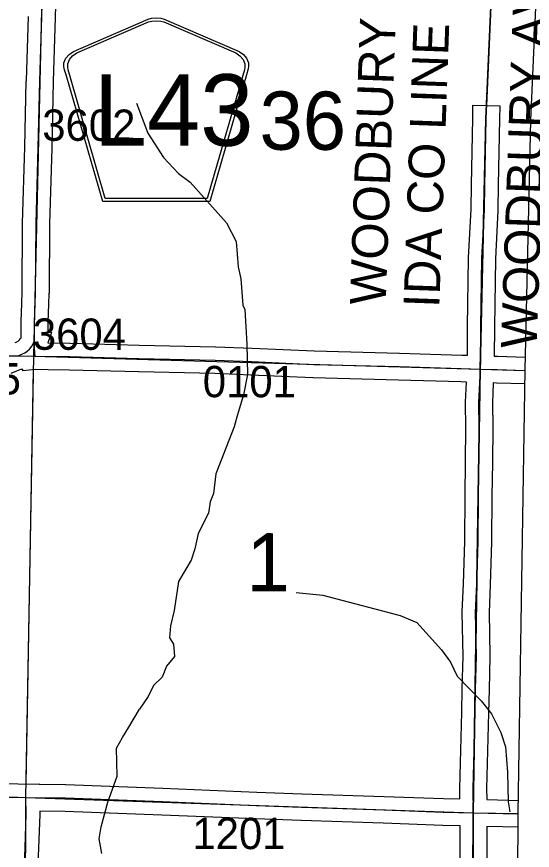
# Model space of a CAD drawing. Extents: x -157.2 to -99.3, y 12.2 to 46.2.
# Drawn here: x -112.192 to -111.04, y 20.901 to 22.764 of the extents above; entities that cross this region are included whole.
import ezdxf

# ---------------------------------------------------------------- set-up
doc = ezdxf.new("R2010")
doc.units = 0
for name, color, linetype in [('tdCoClipBndry', 7, 'Continuous'), ('tdCoCoAdjSecRdTxt', 7, 'Continuous'), ('tdCoCoBndry', 7, 'Continuous'), ('tdCoCoBndryPart', 7, 'Continuous'), ('tdCoHydroRiver', 7, 'Continuous'), ('tdCoSecRdNmbr', 7, 'Continuous'), ('tdCoSecRdTxt', 7, 'Continuous'), ('tdCoSecRteBand', 7, 'Continuous'), ('tdCoSecRteCL', 7, 'Continuous'), ('tdCoSectLine', 7, 'Continuous'), ('tdCoSectLinePart', 7, 'Continuous'), ('tdCoSectNmbr', 7, 'Continuous'), ('tdCoShieldCoRte', 7, 'Continuous'), ('tdCoSurfEarth', 7, 'Continuous'), ('tdCoSurfGravel', 7, 'Continuous'), ('tdCoTwpBndryShd', 7, 'Continuous')]:
    doc.layers.add(name, color=color, linetype=linetype)

msp = doc.modelspace()

# ---------------------------------------------------------------- linework, layer by layer
at = {"layer": 'tdCoClipBndry'}
msp.add_lwpolyline([(-111.0246, 22.9691), (-111.0434, 22.5326), (-111.0561, 21.9745), (-111.0719, 20.984), (-111.0771, 19.9837), (-111.1462, 17.9819), (-111.1912, 16.9821), (-111.2294, 15.99), (-111.2338, 15.9645), (-111.2494, 15.9338), (-111.2745, 15.9103), (-111.3062, 15.8966), (-111.3319, 15.894), (-114.3202, 15.9719), (-115.3257, 16.007), (-116.3394, 16.0334), (-117.2968, 16.0725), (-118.2968, 16.0994), (-119.2937, 16.1176), (-121.2846, 16.1857), (-122.302, 16.1905), (-125.2749, 16.2789)], dxfattribs=at)
at = {"layer": 'tdCoCoBndry'}
msp.add_lwpolyline([(-111.0165, 26.9713), (-111.0495, 25.9743), (-111.0777, 24.9697), (-111.1098, 23.9712), (-111.1245, 22.9706), (-111.1433, 22.5359), (-111.156, 21.9765), (-111.1718, 20.985), (-111.177, 19.9871), (-111.2136, 18.9878), (-111.2461, 17.9853), (-111.291, 16.9863), (-111.3293, 15.9939)], dxfattribs=at)
at = {"layer": 'tdCoCoBndryPart'}
msp.add_lwpolyline([(-111.1258, 22.9408), (-111.142, 22.5658)], dxfattribs=at)
at = {"layer": 'tdCoHydroRiver'}
for points in [[(-111.9245, 22.5707), (-111.8994, 22.5037), (-111.8645, 22.4492), (-111.8307, 22.4136), (-111.8044, 22.394), (-111.723, 22.3035), (-111.702, 22.262), (-111.6972, 22.205), (-111.6916, 22.1781), (-111.6867, 22.1196), (-111.6823, 22.11), (-111.6779, 22.0325), (-111.6765, 21.9647), (-111.6856, 21.9191), (-111.6994, 21.8721), (-111.7064, 21.8471), (-111.7469, 21.7424), (-111.7528, 21.6984), (-111.7596, 21.6796), (-111.7634, 21.6544), (-111.7866, 21.6093), (-111.7938, 21.5748), (-111.8024, 21.5497), (-111.8304, 21.5015), (-111.84, 21.4371), (-111.8488, 21.4026), (-111.851, 21.3758), (-111.8419, 21.3614), (-111.8395, 21.3345), (-111.8574, 21.3129), (-111.8675, 21.2879), (-111.8869, 21.2694), (-111.8986, 21.2445), (-111.9182, 21.2166)], [(-111.5675, 21.4774), (-111.5077, 21.4711), (-111.3353, 21.4257), (-111.2978, 21.4105), (-111.2426, 21.3491), (-111.2228, 21.3218), (-111.2078, 21.2899), (-111.154, 21.2348), (-111.1311, 21.2058), (-111.1101, 21.1643), (-111.0998, 21.1324), (-111.095, 21.0755), (-111.0935, 21.0092), (-111.0902, 20.9869)], [(-112.0023, 20.8937), (-112.0077, 20.927), (-112.0039, 20.9537), (-111.9883, 21.0085), (-111.9679, 21.0664), (-111.9694, 21.1295), (-111.9562, 21.1529), (-111.9414, 21.1762), (-111.9182, 21.2166)]]:
    msp.add_lwpolyline(points, dxfattribs=at)
at = {"layer": 'tdCoSecRteBand'}
for points in [[(-112.1022, 22.9114), (-112.1062, 22.7629), (-112.1062, 22.7628), (-112.1062, 22.7627), (-112.1109, 22.6189), (-112.1141, 22.4708), (-112.1141, 22.4707), (-112.1141, 22.4706), (-112.1192, 22.301), (-112.1202, 22.1468), (-112.1202, 22.1462), (-112.1203, 22.1457), (-112.1212, 22.1215), (-112.1225, 22.0816), (-112.1225, 22.0611), (-112.1145, 22.0583), (-112.1225, 22.035), (-112.0733, 22.0343), (-112.0731, 22.0343), (-112.0729, 22.0342), (-111.9184, 22.0301), (-111.7481, 22.0266), (-111.7478, 22.0266), (-111.7474, 22.0266), (-111.6663, 22.0231), (-111.6663, 22.0231), (-111.6663, 22.0231), (-111.5277, 22.017), (-111.3369, 22.0121), (-111.3368, 22.0121), (-111.3367, 22.012), (-111.1975, 22.0078), (-111.1975, 22.0078), (-111.1847, 22.0074), (-111.1845, 22.0704), (-111.1845, 22.0705), (-111.1845, 22.0707), (-111.1823, 22.2241), (-111.1823, 22.2247), (-111.1822, 22.2253), (-111.1764, 22.3336), (-111.1759, 22.3882), (-111.1759, 22.3883), (-111.1759, 22.3885), (-111.1729, 22.5365), (-111.1723, 22.5664), (-111.1123, 22.5652), (-111.1129, 22.5353), (-111.1159, 22.3875), (-111.1164, 22.3324), (-111.1164, 22.3317), (-111.1164, 22.331), (-111.1223, 22.2226), (-111.1245, 22.07), (-111.1247, 22.0055), (-111.1247, 22.0055), (-111.1176, 22.0053), (-111.1176, 22.0053), (-111.1176, 22.0053), (-111.0554, 22.0033)], [(-112.1955, 22.0361), (-112.1937, 22.0368), (-112.1892, 22.039), (-112.1875, 22.0402), (-112.1859, 22.0416), (-112.1836, 22.0447), (-112.1826, 22.0464), (-112.1825, 22.0699), (-112.1825, 22.0822), (-112.1824, 22.0826), (-112.1824, 22.083), (-112.1812, 22.1234), (-112.1812, 22.1236), (-112.1812, 22.1237), (-112.1802, 22.1476), (-112.1792, 22.3018), (-112.1792, 22.3021), (-112.1792, 22.3025), (-112.1741, 22.4723), (-112.1709, 22.6203), (-112.1708, 22.6205), (-112.1708, 22.6207), (-112.1662, 22.7646)], [(-111.2016, 21.0157), (-111.2018, 21.0383), (-111.2018, 21.0387), (-111.2018, 21.0391), (-111.2005, 21.0963), (-111.2005, 21.0964), (-111.2005, 21.0965), (-111.1976, 21.2096), (-111.1963, 21.2621), (-111.1946, 21.3352), (-111.1963, 21.432), (-111.1964, 21.4329), (-111.1963, 21.4338), (-111.1936, 21.4967), (-111.1909, 21.5909), (-111.1899, 21.6942), (-111.1899, 21.6943), (-111.1899, 21.6943), (-111.189, 21.768), (-111.1882, 21.8463), (-111.189, 21.9012), (-111.189, 21.902), (-111.1889, 21.9029), (-111.1869, 21.9474), (-111.1994, 21.9478), (-111.3385, 21.9521), (-111.5295, 21.957), (-111.5298, 21.957), (-111.5301, 21.957), (-111.6689, 21.9632), (-111.7497, 21.9666), (-111.9197, 21.9701), (-111.9198, 21.9701), (-111.9199, 21.9701), (-112.0744, 21.9743), (-112.1218, 21.975), (-112.1501, 21.9754), (-112.1784, 21.9727), (-112.1787, 21.9758), (-112.1818, 21.9759), (-112.1836, 21.9759), (-112.2053, 21.9666)], [(-111.0566, 21.9433), (-111.1195, 21.9453), (-111.127, 21.9456), (-111.127, 21.9452), (-111.1289, 21.9011), (-111.1282, 21.8467), (-111.1282, 21.8464), (-111.1282, 21.8461), (-111.129, 21.7674), (-111.129, 21.7673), (-111.129, 21.7673), (-111.1299, 21.6936), (-111.1309, 21.5901), (-111.1309, 21.5898), (-111.1309, 21.5895), (-111.1336, 21.4948), (-111.1337, 21.4946), (-111.1337, 21.4944), (-111.1363, 21.4322), (-111.1346, 21.3357), (-111.1346, 21.335), (-111.1346, 21.3344), (-111.1364, 21.2607), (-111.1376, 21.2082), (-111.1376, 21.2081), (-111.1376, 21.2081), (-111.1406, 21.095), (-111.1418, 21.0382), (-111.1416, 21.0152), (-111.1416, 21.0143), (-111.1407, 21.0143), (-111.0714, 21.0127)], [(-112.3807, 21.0532), (-112.1892, 21.0495), (-112.1718, 21.0492), (-112.1424, 21.0499), (-112.1423, 21.0488), (-112.1413, 21.0488), (-112.0832, 21.048), (-112.0828, 21.048), (-112.0825, 21.048), (-111.8655, 21.0398), (-111.8654, 21.0398), (-111.8654, 21.0398), (-111.6558, 21.0312), (-111.5548, 21.0273), (-111.3709, 21.0213), (-111.3709, 21.0213), (-111.3708, 21.0213), (-111.2379, 21.0166), (-111.2016, 21.0157)], [(-111.2017, 20.8163), (-111.2012, 20.9491), (-111.2012, 20.9557), (-111.2395, 20.9566), (-111.2397, 20.9566), (-111.2398, 20.9566), (-111.3729, 20.9614), (-111.5568, 20.9673), (-111.5569, 20.9673), (-111.557, 20.9673), (-111.6581, 20.9712), (-111.6582, 20.9712), (-111.6582, 20.9712), (-111.8678, 20.9799), (-112.0844, 20.988), (-112.141, 20.9888), (-112.1409, 20.9825), (-112.1409, 20.9817), (-112.1409, 20.9808), (-112.1436, 20.9063), (-112.1436, 20.9062), (-112.1436, 20.9062), (-112.1475, 20.8095)], [(-111.072, 20.9527), (-111.1412, 20.9543), (-111.1412, 20.9493), (-111.1412, 20.9491), (-111.1412, 20.949), (-111.1417, 20.8162)]]:
    msp.add_lwpolyline(points, dxfattribs=at)
at = {"layer": 'tdCoSecRteCL'}
for p, q in [((-112.1895, 22.006), (-112.1513, 22.0054)), ((-111.1714, 20.985), (-111.0719, 20.9827))]:
    msp.add_line(p, q, dxfattribs=at)
for points in [[(-112.1526, 22.0397), (-112.1525, 22.0821), (-112.1512, 22.1225), (-112.1502, 22.1469), (-112.1492, 22.3016), (-112.1441, 22.4715), (-112.1409, 22.6197), (-112.1362, 22.7637), (-112.1322, 22.9122), (-112.1314, 22.9818), (-112.1304, 23.005)], [(-111.1556, 21.9765), (-111.1548, 21.9958), (-111.1545, 22.0703), (-111.1523, 22.2236), (-111.1464, 22.3326), (-111.1459, 22.3879), (-111.1429, 22.5359)], [(-112.1895, 22.006), (-112.1811, 22.0096), (-112.1742, 22.013), (-112.169, 22.0165), (-112.1635, 22.0214), (-112.1586, 22.0281), (-112.1539, 22.036), (-112.1526, 22.0397)], [(-112.1513, 22.0054), (-112.152, 22.0121), (-112.1527, 22.0251), (-112.1526, 22.0383), (-112.1526, 22.0397)], [(-113.1615, 21.9889), (-113.1576, 21.9964), (-113.1527, 22.0028), (-113.1448, 22.0092), (-113.1391, 22.0129), (-113.13, 22.0163), (-113.1181, 22.0183), (-113.1048, 22.0186), (-113.0407, 22.0171), (-112.8787, 22.0168), (-112.7213, 22.0114), (-112.6089, 22.0109), (-112.473, 22.0099), (-112.3771, 22.0075), (-112.2239, 22.0065), (-112.1895, 22.006)], [(-112.1513, 22.0054), (-112.0738, 22.0043), (-111.9191, 22.0001), (-111.7487, 21.9966), (-111.6676, 21.9932), (-111.5288, 21.987), (-111.3376, 21.9821), (-111.1984, 21.9778), (-111.1556, 21.9765)], [(-111.1714, 20.985), (-111.1718, 21.0385), (-111.1705, 21.0957), (-111.1676, 21.2089), (-111.1664, 21.2614), (-111.1646, 21.3351), (-111.1664, 21.4325), (-111.1636, 21.4957), (-111.1609, 21.5904), (-111.1599, 21.6939), (-111.159, 21.7677), (-111.1582, 21.8463), (-111.159, 21.9016), (-111.1556, 21.9765)], [(-111.1556, 21.9765), (-111.1185, 21.9753), (-111.0561, 21.9733)], [(-113.1705, 21.0385), (-113.13, 21.0372), (-112.9847, 21.0348), (-112.8747, 21.033), (-112.7162, 21.0288), (-112.5637, 21.0264), (-112.3813, 21.0232), (-112.1896, 21.0195), (-112.1717, 21.0192)], [(-112.1775, 20.8097), (-112.1736, 20.9074), (-112.1709, 20.9819), (-112.1717, 21.0192)], [(-112.1717, 21.0192), (-112.0836, 21.018), (-111.8666, 21.0098), (-111.657, 21.0012), (-111.5559, 20.9973), (-111.3719, 20.9914), (-111.2388, 20.9866), (-111.1714, 20.985)], [(-111.1745, 20.325), (-111.1735, 20.3469), (-111.1722, 20.5506), (-111.1712, 20.7003), (-111.1717, 20.8162), (-111.1712, 20.9491), (-111.1714, 20.985)]]:
    msp.add_lwpolyline(points, dxfattribs=at)
at = {"layer": 'tdCoSectLine'}
for points in [[(-112.1541, 22.0054), (-112.1307, 23.005)], [(-111.156, 21.9765), (-111.1433, 22.5359), (-111.1245, 22.9706)], [(-113.1614, 22.0193), (-112.1541, 22.0054)], [(-112.1721, 21.0192), (-112.1541, 22.0054)], [(-112.1541, 22.0054), (-111.156, 21.9765)], [(-111.1718, 20.985), (-111.156, 21.9765)], [(-111.156, 21.9765), (-111.0561, 21.9737)], [(-113.1709, 21.0385), (-112.1721, 21.0192)], [(-112.1749, 20.0244), (-112.1721, 21.0192)], [(-112.1721, 21.0192), (-111.1718, 20.985)], [(-111.177, 19.9871), (-111.1718, 20.985)], [(-111.1718, 20.985), (-111.0719, 20.9836)]]:
    msp.add_lwpolyline(points, dxfattribs=at)
at = {"layer": 'tdCoSectLinePart'}
for points in [[(-111.142, 22.5658), (-111.1258, 22.9408)], [(-112.1715, 21.0495), (-112.1546, 21.9754)]]:
    msp.add_lwpolyline(points, dxfattribs=at)
at = {"layer": 'tdCoShieldCoRte'}
for points in [[(-112.0001, 22.3513), (-112.0821, 22.6342), (-112.086, 22.6473), (-112.0867, 22.6532), (-112.0867, 22.661), (-112.0824, 22.6713), (-112.0752, 22.6798), (-112.0656, 22.6865), (-111.8983, 22.7588), (-111.8908, 22.7605), (-111.8804, 22.7614), (-111.87, 22.7605), (-111.8624, 22.7588), (-111.6952, 22.6865), (-111.6856, 22.6798), (-111.6783, 22.6713), (-111.6741, 22.661), (-111.6741, 22.6532), (-111.6748, 22.6473), (-111.6787, 22.6342), (-111.7606, 22.3513)], [(-111.9943, 22.3576), (-112.074, 22.6329), (-112.0777, 22.6455), (-112.0784, 22.6511), (-112.0784, 22.6587), (-112.0744, 22.6686), (-112.0674, 22.6767), (-112.0582, 22.6831), (-111.8976, 22.7526), (-111.8904, 22.7541), (-111.8804, 22.755), (-111.8704, 22.7541), (-111.8632, 22.7526), (-111.7026, 22.6831), (-111.6934, 22.6767), (-111.6864, 22.6686), (-111.6823, 22.6587), (-111.6823, 22.6511), (-111.683, 22.6455), (-111.6867, 22.6329), (-111.7665, 22.3576)]]:
    msp.add_lwpolyline(points, close=True, dxfattribs=at)
at = {"layer": 'tdCoSurfEarth'}
msp.add_line((-111.1714, 20.985), (-111.0719, 20.9827), dxfattribs=at)
for points in [[(-111.1556, 21.9765), (-111.1548, 21.9958), (-111.1545, 22.0703), (-111.1523, 22.2236), (-111.1464, 22.3326), (-111.1459, 22.3879), (-111.1429, 22.5359)], [(-111.1714, 20.985), (-111.1718, 21.0385), (-111.1705, 21.0957), (-111.1676, 21.2089), (-111.1664, 21.2614), (-111.1646, 21.3351), (-111.1664, 21.4325), (-111.1636, 21.4957), (-111.1609, 21.5904), (-111.1599, 21.6939), (-111.159, 21.7677), (-111.1582, 21.8463), (-111.159, 21.9016), (-111.1556, 21.9765)], [(-112.1745, 20.0386), (-112.1743, 20.0993), (-112.1748, 20.1259), (-112.1741, 20.188), (-112.1765, 20.2739), (-112.1758, 20.3353), (-112.1726, 20.4887), (-112.1751, 20.5261), (-112.1761, 20.5474), (-112.1736, 20.6531), (-112.1733, 20.7284), (-112.1751, 20.7547), (-112.1768, 20.7809), (-112.1775, 20.8097), (-112.1736, 20.9074), (-112.1709, 20.9819), (-112.1717, 21.0192)]]:
    msp.add_lwpolyline(points, dxfattribs=at)
at = {"layer": 'tdCoSurfGravel'}
for points in [[(-112.1526, 22.0397), (-112.1525, 22.0821), (-112.1512, 22.1225), (-112.1502, 22.1469), (-112.1492, 22.3016), (-112.1441, 22.4715), (-112.1409, 22.6197), (-112.1362, 22.7637), (-112.1322, 22.9122)], [(-112.1895, 22.006), (-112.1811, 22.0096), (-112.1742, 22.013), (-112.169, 22.0165), (-112.1635, 22.0214), (-112.1586, 22.0281), (-112.1539, 22.036), (-112.1526, 22.0397)], [(-112.1513, 22.0054), (-112.152, 22.0121), (-112.1527, 22.0251), (-112.1526, 22.0383), (-112.1526, 22.0397)], [(-113.1615, 21.9889), (-113.1576, 21.9964), (-113.1527, 22.0028), (-113.1448, 22.0092), (-113.1391, 22.0129), (-113.13, 22.0163), (-113.1181, 22.0183), (-113.1048, 22.0186), (-113.0407, 22.0171), (-112.8787, 22.0168), (-112.7213, 22.0114), (-112.6089, 22.0109), (-112.473, 22.0099), (-112.3771, 22.0075), (-112.2239, 22.0065), (-112.1895, 22.006)], [(-112.1895, 22.006), (-112.1513, 22.0054), (-112.1513, 22.0054)], [(-112.1513, 22.0054), (-112.0738, 22.0043), (-111.9191, 22.0001), (-111.7487, 21.9966), (-111.6676, 21.9932), (-111.5288, 21.987), (-111.3376, 21.9821), (-111.1984, 21.9778), (-111.1556, 21.9765)], [(-111.1556, 21.9765), (-111.1185, 21.9753), (-111.0561, 21.9733)], [(-113.1705, 21.0385), (-113.13, 21.0372), (-112.9847, 21.0348), (-112.8747, 21.033), (-112.7162, 21.0288), (-112.5637, 21.0264), (-112.3813, 21.0232), (-112.1896, 21.0195), (-112.1717, 21.0192), (-112.0836, 21.018), (-111.8666, 21.0098), (-111.657, 21.0012), (-111.5559, 20.9973), (-111.3719, 20.9914), (-111.2388, 20.9866), (-111.1714, 20.985)], [(-111.1745, 20.325), (-111.1735, 20.3469), (-111.1722, 20.5506), (-111.1712, 20.7003), (-111.1717, 20.8162), (-111.1712, 20.9491), (-111.1714, 20.985)]]:
    msp.add_lwpolyline(points, dxfattribs=at)
at = {"layer": 'tdCoTwpBndryShd'}
for points in [[(-111.1098, 23.9712), (-111.1245, 22.9706), (-111.1433, 22.5359), (-111.156, 21.9765), (-111.1718, 20.985), (-111.177, 19.9871), (-111.2136, 18.9878), (-111.2461, 17.9853), (-111.291, 16.9863), (-111.3293, 15.9939), (-112.3179, 16.0198), (-113.322, 16.0489), (-114.3176, 16.0718), (-115.3226, 16.1069), (-116.3354, 16.1333), (-117.2934, 16.1724), (-118.2945, 16.1993), (-119.2903, 16.2175), (-120.2826, 16.2516), (-121.2827, 16.2857), (-122.2991, 16.2904), (-123.2872, 16.3208), (-124.2853, 16.348), (-125.2718, 16.3788)], [(-125.0483, 22.3984), (-124.554, 22.3852), (-124.0606, 22.3578), (-123.0724, 22.3134), (-122.1211, 22.3071), (-121.1195, 22.2678), (-120.4063, 22.2426), (-120.1253, 22.2221), (-119.121, 22.2109), (-118.1244, 22.1878), (-117.128, 22.1568), (-116.1565, 22.1258), (-115.1566, 22.0935), (-114.1586, 22.0428), (-113.1614, 22.0193), (-112.1541, 22.0054), (-111.156, 21.9765)]]:
    msp.add_lwpolyline(points, dxfattribs=at)

# ---------------------------------------------------------------- texts
at = {"layer": 'tdCoCoAdjSecRdTxt'}
msp.add_text('WOODBURY AVE', height=0.08, rotation=87.9842, dxfattribs=at).set_placement((-111.0301, 22.0218))
at = {"layer": 'tdCoSecRdNmbr'}
for s, rotation, p in [('3602', 359.9147, (-112.1353, 22.4868)), ('3604', 359.9147, (-112.1564, 22.0197)), ('0205', 359.9145, (-112.3913, 21.9201)), ('0101', 359.915, (-111.7765, 21.9137)), ('1201', 359.915, (-111.7997, 20.9039))]:
    msp.add_text(s, height=0.07, rotation=rotation, dxfattribs=at).set_placement(p)
at = {"layer": 'tdCoSecRdTxt'}
for s, p in [('WOODBURY', (-111.3675, 22.1189)), ('IDA CO LINE', (-111.2477, 22.1128))]:
    msp.add_text(s, height=0.08, rotation=87.9842, dxfattribs=at).set_placement(p)
at = {"layer": 'tdCoSectNmbr'}
for s, p in [('36', (-111.6496, 22.4669)), ('1', (-111.6788, 21.4799))]:
    msp.add_text(s, height=0.13, rotation=359.915, dxfattribs=at).set_placement(p)
at = {"layer": 'tdCoShieldCoRte'}
msp.add_text('L43', height=0.16, dxfattribs=at).set_placement((-112.0201, 22.4755))

doc.saveas('drawing.dxf')
